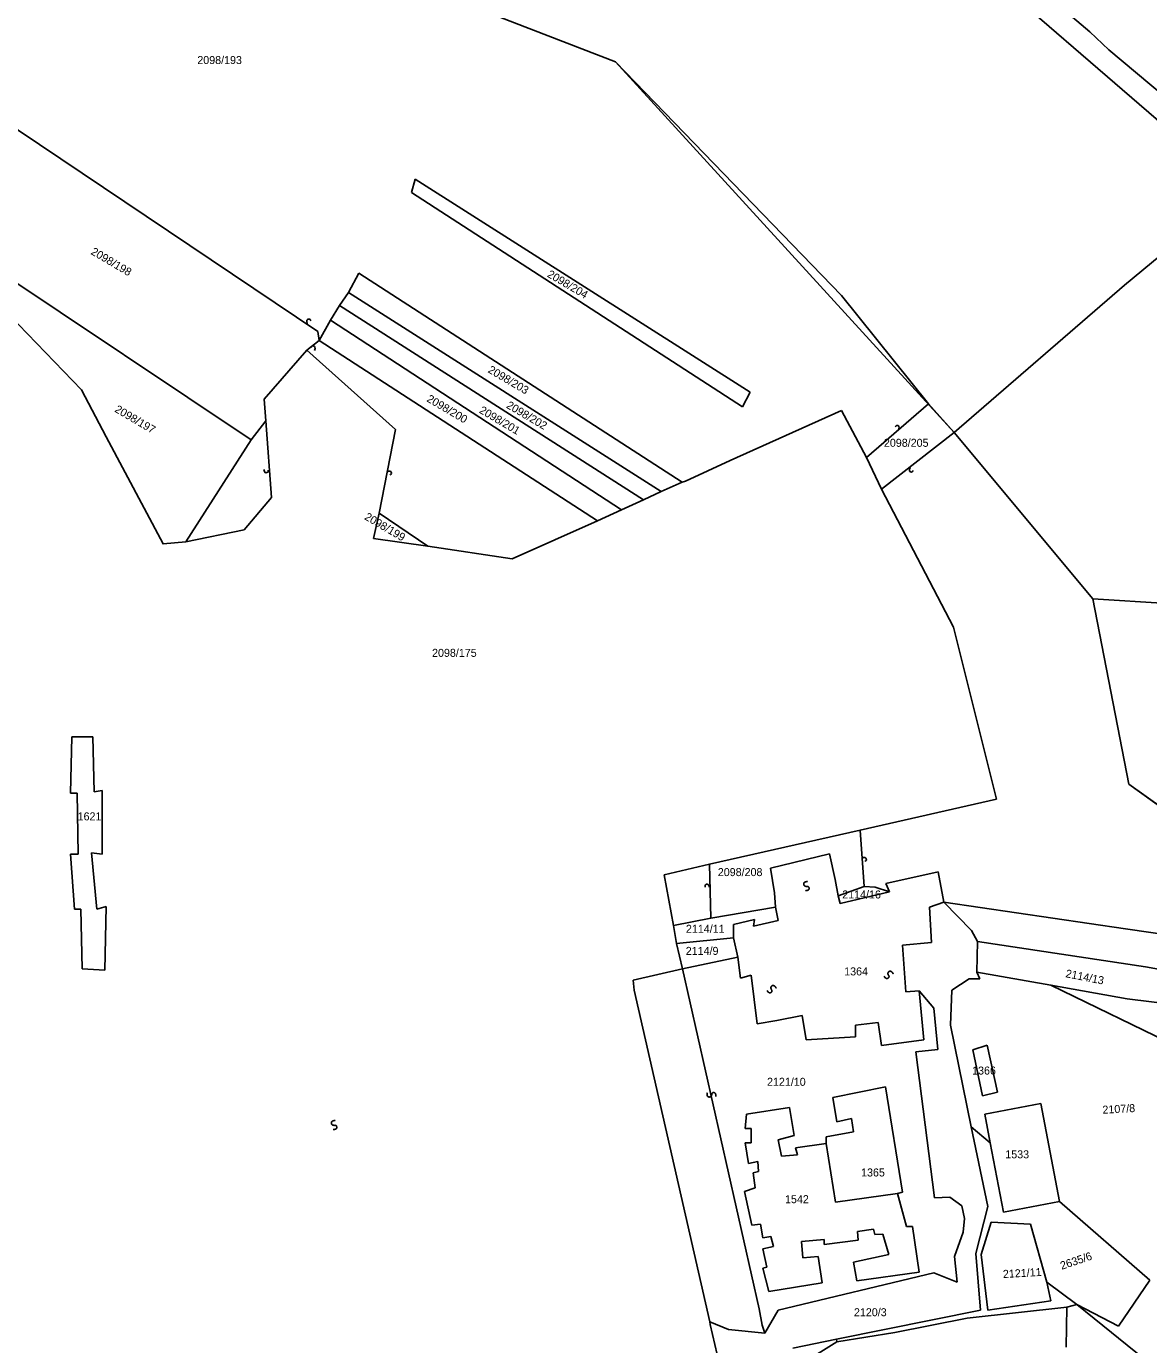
# Model space of a CAD drawing. Extents: x -581999 to -572728, y -1219553 to -1212032.
# Drawn here: x -576356.3 to -576075.7, y -1215518.2 to -1215188.7 of the extents above; entities that cross this region are included whole.
import ezdxf

# ---------------------------------------------------------------- set-up
doc = ezdxf.new("R2010")
doc.units = 0
for name, color, linetype in [('Vrstva 1', 7, 'Continuous'), ('Vrstva 2', 7, 'Continuous'), ('Vrstva 4', 7, 'Continuous'), ('Vrstva 6', 7, 'Continuous'), ('Vrstva 63', 7, 'Continuous')]:
    doc.layers.add(name, color=color, linetype=linetype)

msp = doc.modelspace()

# ---------------------------------------------------------------- linework, layer by layer
at = {"layer": 'Vrstva 1'}
for p, q in [((-576208.973, -1215197.595), (-576330.235, -1215150.653)), ((-576113.551, -1215170.435), (-576090.379, -1215190.087)), ((-576090.379, -1215190.087), (-576085.645, -1215194.599)), ((-576085.645, -1215194.599), (-576054.865, -1215220.401)), ((-576152.512, -1215255.97), (-576208.973, -1215197.595)), ((-576371.297, -1215206.02), (-576283.398, -1215264.997)), ((-576259.98, -1215230.243), (-576259.018, -1215226.933)), ((-576259.018, -1215226.933), (-576175.289, -1215280.193)), ((-576053.118, -1215229.67), (-576081.701, -1215253.436)), ((-576300.08, -1215292.079), (-576389.262, -1215232.5)), ((-576177.214, -1215283.804), (-576259.98, -1215230.243)), ((-576275.699, -1215255.218), (-576273.133, -1215250.403)), ((-576273.133, -1215250.403), (-576192.295, -1215302.684)), ((-576277.945, -1215258.528), (-576275.699, -1215255.218)), ((-576275.699, -1215255.218), (-576197.6, -1215304.992)), ((-576130.698, -1215283.052), (-576152.512, -1215255.97)), ((-576280.191, -1215262.139), (-576277.945, -1215258.528)), ((-576277.945, -1215258.528), (-576202.003, -1215307.099)), ((-576283.078, -1215267.254), (-576280.191, -1215262.139)), ((-576280.191, -1215262.139), (-576207.508, -1215309.607)), ((-576283.078, -1215267.254), (-576283.398, -1215264.997)), ((-576286.107, -1215269.695), (-576283.078, -1215267.254)), ((-576283.078, -1215267.254), (-576213.513, -1215312.316)), ((-576286.107, -1215269.695), (-576296.803, -1215281.924)), ((-576264.007, -1215289.466), (-576286.107, -1215269.695)), ((-576296.803, -1215281.924), (-576296.362, -1215287.291)), ((-576175.289, -1215280.193), (-576177.214, -1215283.804)), ((-576152.455, -1215284.762), (-576180.287, -1215297.269)), ((-576146.266, -1215296.456), (-576130.698, -1215283.052)), ((-576124.282, -1215290.273), (-576130.698, -1215283.052)), ((-576300.08, -1215292.079), (-576296.362, -1215287.291)), ((-576296.362, -1215287.291), (-576294.964, -1215306.502)), ((-576316.388, -1215317.565), (-576300.08, -1215292.079)), ((-576268.035, -1215310.426), (-576264.007, -1215289.466)), ((-576089.635, -1215331.798), (-576124.282, -1215290.273)), ((-576180.287, -1215297.269), (-576191.497, -1215302.429)), ((-576197.6, -1215304.992), (-576202.003, -1215307.099)), ((-576192.295, -1215302.684), (-576197.6, -1215304.992)), ((-576191.497, -1215302.429), (-576192.295, -1215302.684)), ((-576202.003, -1215307.099), (-576207.508, -1215309.607)), ((-576269.441, -1215316.763), (-576268.035, -1215310.426)), ((-576268.035, -1215310.426), (-576255.929, -1215318.63)), ((-576207.508, -1215309.607), (-576213.513, -1215312.316)), ((-576213.513, -1215312.316), (-576234.823, -1215321.85)), ((-576255.929, -1215318.63), (-576269.441, -1215316.763)), ((-576234.823, -1215321.85), (-576255.929, -1215318.63)), ((-576071.029, -1215333.002), (-576089.635, -1215331.798)), ((-576089.635, -1215331.798), (-576080.653, -1215378.138)), ((-576345.263, -1215380.366), (-576344.931, -1215366.33)), ((-576344.931, -1215366.33), (-576339.61, -1215366.33)), ((-576339.61, -1215366.33), (-576339.278, -1215380.054)), ((-576343.6, -1215380.366), (-576345.263, -1215380.366)), ((-576343.268, -1215395.649), (-576343.6, -1215380.366)), ((-576339.278, -1215380.054), (-576337.283, -1215379.742)), ((-576337.283, -1215379.742), (-576337.283, -1215395.649)), ((-576080.653, -1215378.138), (-576063.971, -1215390.174)), ((-576146.842, -1215403.761), (-576147.824, -1215389.65)), ((-576344.266, -1215409.372), (-576345.263, -1215395.649)), ((-576345.263, -1215395.649), (-576343.268, -1215395.649)), ((-576337.283, -1215395.649), (-576339.943, -1215395.337)), ((-576339.943, -1215395.337), (-576338.613, -1215409.372)), ((-576170.202, -1215399.134), (-576155.455, -1215395.556)), ((-576155.455, -1215395.556), (-576154.028, -1215401.997)), ((-576185.124, -1215411.638), (-576185.451, -1215398.182)), ((-576128.338, -1215400.088), (-576141.421, -1215402.951)), ((-576126.856, -1215407.621), (-576128.338, -1215400.088)), ((-576140.469, -1215405.099), (-576144.037, -1215403.906)), ((-576141.421, -1215402.951), (-576140.469, -1215405.099)), ((-576140.469, -1215405.099), (-576152.838, -1215407.961)), ((-576130.479, -1215408.916), (-576126.856, -1215407.621)), ((-576126.856, -1215407.621), (-576081.467, -1215414.311)), ((-576342.603, -1215409.372), (-576344.266, -1215409.372)), ((-576342.27, -1215424.344), (-576342.603, -1215409.372)), ((-576338.613, -1215409.372), (-576336.285, -1215408.749)), ((-576336.285, -1215408.749), (-576336.618, -1215424.656)), ((-576130.003, -1215417.743), (-576130.479, -1215408.916)), ((-576179.479, -1215413.21), (-576174.246, -1215412.017)), ((-576174.246, -1215412.017), (-576174.484, -1215413.687)), ((-576174.484, -1215413.687), (-576168.299, -1215412.256)), ((-576193.75, -1215417.982), (-576179.479, -1215416.55)), ((-576081.467, -1215414.311), (-576064.004, -1215416.857)), ((-576137.188, -1215418.392), (-576130.003, -1215417.743)), ((-576137.188, -1215418.392), (-576136.357, -1215430.088)), ((-576192.221, -1215424.318), (-576178.421, -1215421.355)), ((-576178.421, -1215421.355), (-576177.756, -1215426.657)), ((-576336.618, -1215424.656), (-576342.27, -1215424.344)), ((-576192.221, -1215424.318), (-576204.524, -1215427.125)), ((-576204.524, -1215427.125), (-576204.273, -1215429.646)), ((-576177.756, -1215426.657), (-576175.096, -1215425.878)), ((-576175.096, -1215425.878), (-576173.599, -1215438.042)), ((-576124.885, -1215429.62), (-576120.562, -1215426.813)), ((-576120.562, -1215426.813), (-576117.902, -1215426.813)), ((-576117.902, -1215426.813), (-576118.609, -1215425.172)), ((-576100.148, -1215428.399), (-576118.609, -1215425.172)), ((-576133.032, -1215429.776), (-576136.357, -1215430.088)), ((-576131.868, -1215442.096), (-576133.032, -1215429.776)), ((-576133.032, -1215429.776), (-576129.374, -1215434.143)), ((-576125.217, -1215438.354), (-576124.885, -1215429.62)), ((-576043.47, -1215455.935), (-576100.148, -1215428.399)), ((-576100.148, -1215428.399), (-576081.078, -1215431.776)), ((-576081.078, -1215431.776), (-576050.082, -1215435.636)), ((-576173.599, -1215438.042), (-576168.612, -1215437.262)), ((-576168.612, -1215437.262), (-576162.294, -1215436.014)), ((-576162.294, -1215436.014), (-576161.296, -1215442.096)), ((-576129.374, -1215434.143), (-576128.376, -1215444.436)), ((-576148.993, -1215438.354), (-576143.34, -1215437.73)), ((-576148.993, -1215441.317), (-576148.993, -1215438.354)), ((-576143.34, -1215437.73), (-576142.508, -1215443.5)), ((-576120.063, -1215463.773), (-576125.217, -1215438.354)), ((-576161.296, -1215442.096), (-576148.993, -1215441.317)), ((-576142.508, -1215443.5), (-576131.868, -1215442.096)), ((-576116.088, -1215443.364), (-576119.608, -1215444.54)), ((-576113.506, -1215455.127), (-576116.088, -1215443.364)), ((-576128.376, -1215444.436), (-576133.863, -1215445.059)), ((-576133.863, -1215445.059), (-576129.208, -1215481.552)), ((-576119.608, -1215444.54), (-576117.261, -1215456.068)), ((-576154.646, -1215456.444), (-576141.511, -1215453.793)), ((-576153.648, -1215462.526), (-576154.646, -1215456.444)), ((-576141.511, -1215453.793), (-576137.188, -1215480.148)), ((-576117.261, -1215456.068), (-576113.506, -1215455.127)), ((-576165.453, -1215458.939), (-576176.26, -1215460.654)), ((-576164.289, -1215465.957), (-576165.453, -1215458.939)), ((-576116.625, -1215460.613), (-576102.659, -1215457.962)), ((-576102.659, -1215457.962), (-576098.003, -1215482.446)), ((-576176.26, -1215460.654), (-576176.592, -1215464.241)), ((-576149.99, -1215461.746), (-576153.648, -1215462.526)), ((-576149.491, -1215465.021), (-576149.99, -1215461.746)), ((-576115.294, -1215467.787), (-576116.625, -1215460.613)), ((-576176.592, -1215464.241), (-576175.096, -1215464.241)), ((-576175.096, -1215464.241), (-576175.096, -1215467.828)), ((-576168.279, -1215467.048), (-576164.289, -1215465.957)), ((-576156.308, -1215466.269), (-576149.491, -1215465.021)), ((-576156.308, -1215467.984), (-576156.308, -1215466.269)), ((-576115.907, -1215483.735), (-576120.063, -1215463.773)), ((-576120.063, -1215463.773), (-576115.294, -1215467.787)), ((-576175.096, -1215467.828), (-576176.592, -1215467.828)), ((-576176.592, -1215467.828), (-576175.761, -1215472.975)), ((-576167.448, -1215471.103), (-576168.279, -1215467.048)), ((-576156.308, -1215467.984), (-576163.956, -1215469.076)), ((-576163.956, -1215469.076), (-576163.457, -1215470.791)), ((-576153.981, -1215482.643), (-576156.308, -1215467.984)), ((-576111.969, -1215485.098), (-576115.294, -1215467.787)), ((-576175.761, -1215472.975), (-576173.433, -1215472.507)), ((-576173.433, -1215472.507), (-576173.267, -1215475.002)), ((-576163.457, -1215470.791), (-576167.448, -1215471.103)), ((-576173.267, -1215475.002), (-576174.597, -1215475.314)), ((-576174.597, -1215475.314), (-576174.098, -1215479.057)), ((-576174.098, -1215479.057), (-576176.758, -1215479.992)), ((-576176.758, -1215479.992), (-576174.929, -1215488.414)), ((-576138.518, -1215480.46), (-576153.981, -1215482.643)), ((-576137.188, -1215480.148), (-576138.518, -1215480.46)), ((-576136.191, -1215488.726), (-576138.518, -1215480.46)), ((-576129.208, -1215481.552), (-576125.384, -1215481.396)), ((-576125.384, -1215481.396), (-576122.391, -1215483.579)), ((-576098.003, -1215482.446), (-576111.969, -1215485.098)), ((-576098.003, -1215482.446), (-576075.392, -1215502.096)), ((-576122.391, -1215483.579), (-576121.726, -1215486.698)), ((-576121.726, -1215486.698), (-576122.058, -1215490.129)), ((-576118.899, -1215495.431), (-576115.907, -1215483.735)), ((-576174.929, -1215488.414), (-576172.768, -1215488.102)), ((-576172.768, -1215488.102), (-576172.103, -1215491.533)), ((-576148.494, -1215489.973), (-576144.504, -1215489.349)), ((-576148.328, -1215492.156), (-576148.494, -1215489.973)), ((-576144.504, -1215489.349), (-576144.171, -1215490.753)), ((-576134.694, -1215488.726), (-576136.191, -1215488.726)), ((-576133.032, -1215500.11), (-576134.694, -1215488.726)), ((-576117.569, -1215495.743), (-576115.075, -1215487.634)), ((-576115.075, -1215487.634), (-576105.266, -1215488.102)), ((-576105.266, -1215488.102), (-576101.109, -1215502.605)), ((-576172.103, -1215491.533), (-576170.108, -1215491.221)), ((-576170.108, -1215491.221), (-576169.443, -1215493.716)), ((-576162.46, -1215492.468), (-576156.807, -1215492.001)), ((-576162.127, -1215496.523), (-576162.46, -1215492.468)), ((-576156.807, -1215492.001), (-576156.807, -1215493.248)), ((-576156.807, -1215493.248), (-576148.328, -1215492.156)), ((-576144.171, -1215490.753), (-576142.176, -1215490.597)), ((-576142.176, -1215490.597), (-576140.68, -1215495.743)), ((-576122.058, -1215490.129), (-576124.22, -1215496.211)), ((-576169.443, -1215493.716), (-576172.103, -1215494.34)), ((-576172.103, -1215494.34), (-576171.105, -1215498.862)), ((-576158.303, -1215496.211), (-576162.127, -1215496.523)), ((-576157.306, -1215502.761), (-576158.303, -1215496.211)), ((-576140.68, -1215495.743), (-576149.491, -1215497.615)), ((-576124.22, -1215496.211), (-576123.555, -1215502.605)), ((-576117.736, -1215509.623), (-576118.899, -1215495.431)), ((-576115.907, -1215509.623), (-576117.569, -1215495.743)), ((-576171.105, -1215498.862), (-576172.103, -1215499.174)), ((-576172.103, -1215499.174), (-576170.607, -1215504.944)), ((-576149.491, -1215497.615), (-576148.66, -1215502.293)), ((-576170.607, -1215504.944), (-576157.306, -1215502.761)), ((-576129.374, -1215500.266), (-576168.279, -1215509.623)), ((-576148.66, -1215502.293), (-576133.032, -1215500.11)), ((-576123.555, -1215502.605), (-576129.374, -1215500.266)), ((-576101.109, -1215502.605), (-576100.112, -1215507.284)), ((-576101.109, -1215502.605), (-576093.68, -1215508.178)), ((-576083.206, -1215513.636), (-576075.392, -1215502.096)), ((-576168.279, -1215509.623), (-576171.604, -1215515.393)), ((-576121.036, -1215511.621), (-576096.122, -1215508.843)), ((-576100.112, -1215507.284), (-576115.907, -1215509.623)), ((-576096.276, -1215518.921), (-576096.122, -1215508.843)), ((-576093.68, -1215508.178), (-576096.122, -1215508.843)), ((-576093.68, -1215508.178), (-576083.206, -1215513.636)), ((-576093.68, -1215508.178), (-576074.56, -1215523.617)), ((-576180.749, -1215514.457), (-576185.404, -1215512.586)), ((-576181.662, -1215528.83), (-576185.32, -1215513.235)), ((-576171.604, -1215515.393), (-576180.749, -1215514.457)), ((-576153.648, -1215517.576), (-576153.758, -1215516.923))]:
    msp.add_line(p, q, dxfattribs=at)
for points in [[(-576140.03, -1215154.568), (-576053.118, -1215229.67), (-576021.011, -1215257.24)], [(-576342.504, -1215279.62), (-576369.58, -1215251.556)], [(-576081.701, -1215253.436), (-576124.282, -1215290.273), (-576142.446, -1215304.453)], [(-576342.504, -1215279.62), (-576336.293, -1215291.325), (-576322.1, -1215318.117), (-576316.388, -1215317.565)], [(-576152.455, -1215284.762), (-576146.266, -1215296.456)], [(-576146.266, -1215296.456), (-576142.446, -1215304.453)], [(-576142.446, -1215304.453), (-576124.486, -1215338.902), (-576113.734, -1215381.889)], [(-576316.388, -1215317.565), (-576301.846, -1215314.536), (-576294.964, -1215306.502)], [(-576196.843, -1215400.804), (-576185.451, -1215398.182), (-576147.824, -1215389.65), (-576113.734, -1215381.889)], [(-576196.843, -1215400.804), (-576194.464, -1215413.449), (-576193.75, -1215417.982), (-576192.221, -1215424.318)], [(-576168.299, -1215412.256), (-576169.013, -1215408.916), (-576169.251, -1215405.337), (-576170.202, -1215399.134)], [(-576152.838, -1215407.961), (-576153.314, -1215406.053), (-576154.028, -1215401.997)], [(-576144.037, -1215403.906), (-576146.842, -1215403.761), (-576153.314, -1215406.053)], [(-576126.856, -1215407.621), (-576119.989, -1215414.747), (-576118.517, -1215417.512)], [(-576169.013, -1215408.916), (-576185.124, -1215411.638), (-576194.464, -1215413.449)], [(-576178.421, -1215421.355), (-576179.479, -1215416.55), (-576179.479, -1215413.21)], [(-576118.517, -1215417.512), (-576118.609, -1215425.172)], [(-576118.517, -1215417.512), (-576076.468, -1215423.831), (-576055.159, -1215427.605), (-576053.174, -1215427.525), (-576046.441, -1215427.95), (-576039.544, -1215429.513), (-576032.686, -1215434.138), (-576028.015, -1215438.52)], [(-576185.32, -1215513.235), (-576185.404, -1215512.586), (-576204.273, -1215429.646)], [(-576164.621, -1215519.136), (-576153.758, -1215516.923), (-576117.736, -1215509.623)], [(-576169.78, -1215527.639), (-576153.648, -1215517.576), (-576139.183, -1215515.237), (-576121.036, -1215511.621)]]:
    msp.add_lwpolyline(points, dxfattribs=at)
at = {"layer": 'Vrstva 4'}
for p, q in [((-576173.059, -1215509.326), (-576192.221, -1215424.318)), ((-576172.295, -1215513.382), (-576171.604, -1215515.393))]:
    msp.add_line(p, q, dxfattribs=at)
msp.add_lwpolyline([(-576173.059, -1215509.326), (-576172.295, -1215513.382)], dxfattribs=at)
at = {"layer": 'Vrstva 6'}
for points, degree in [([(-576286.054, -1215262.96), (-576286.337, -1215262.153), (-576285.675, -1215261.78), (-576285.313, -1215261.953), (-576285.221, -1215262.21), (-576285.165, -1215262.316)], 3), ([(-576284.239, -1215269.733), (-576283.888, -1215268.954), (-576284.516, -1215268.526), (-576284.892, -1215268.667), (-576285.006, -1215268.915), (-576285.071, -1215269.016)], 3), ([(-576138.231, -1215289.587), (-576137.88, -1215288.808), (-576138.508, -1215288.38), (-576138.884, -1215288.521), (-576138.998, -1215288.769), (-576139.063, -1215288.87)], 3), ([(-576296.904, -1215299.477), (-576296.775, -1215300.322), (-576296.016, -1215300.341), (-576295.777, -1215300.018), (-576295.815, -1215299.748), (-576295.816, -1215299.628)], 3), ([(-576266.16, -1215300.138), (-576265.43, -1215299.692), (-576264.927, -1215300.262), (-576265.021, -1215300.652), (-576265.253, -1215300.796), (-576265.345, -1215300.873)], 3), ([(-576135.279, -1215298.981), (-576135.708, -1215299.719), (-576135.128, -1215300.21), (-576134.739, -1215300.109), (-576134.6, -1215299.874), (-576134.525, -1215299.78)], 3), ([(-576147.405, -1215396.732), (-576146.675, -1215396.286), (-576146.172, -1215396.856), (-576146.266, -1215397.246), (-576146.498, -1215397.39), (-576146.59, -1215397.467)], 3), ([(-576185.448, -1215403.886), (-576185.689, -1215403.066), (-576186.445, -1215403.151), (-576186.638, -1215403.503), (-576186.562, -1215403.766), (-576186.546, -1215403.885)], 3), ([(-576161.464, -1215404.784), (-576160.613, -1215404.695), (-576160.561, -1215403.937), (-576160.877, -1215403.681), (-576161.293, -1215403.726), (-576161.625, -1215403.644), (-576161.842, -1215403.436), (-576161.933, -1215403.224), (-576161.934, -1215402.955), (-576161.731, -1215402.65), (-576161.143, -1215402.48), (-576160.963, -1215402.513)], 2), ([(-576141.817, -1215426.169), (-576141.337, -1215426.876), (-576140.643, -1215426.565), (-576140.566, -1215426.165), (-576140.802, -1215425.82), (-576140.887, -1215425.488), (-576140.805, -1215425.198), (-576140.661, -1215425.018), (-576140.425, -1215424.89), (-576140.06, -1215424.926), (-576139.633, -1215425.365), (-576139.578, -1215425.538)], 2), ([(-576171.074, -1215429.748), (-576170.594, -1215430.455), (-576169.9, -1215430.144), (-576169.823, -1215429.744), (-576170.059, -1215429.399), (-576170.144, -1215429.067), (-576170.062, -1215428.777), (-576169.918, -1215428.597), (-576169.682, -1215428.469), (-576169.317, -1215428.505), (-576168.89, -1215428.944), (-576168.835, -1215429.117)], 2), ([(-576183.931, -1215456.243), (-576183.836, -1215455.392), (-576184.566, -1215455.18), (-576184.883, -1215455.434), (-576184.928, -1215455.85), (-576185.079, -1215456.157), (-576185.328, -1215456.324), (-576185.555, -1215456.368), (-576185.818, -1215456.312), (-576186.073, -1215456.048), (-576186.113, -1215455.438), (-576186.043, -1215455.269)], 2), ([(-576279.547, -1215464.508), (-576278.696, -1215464.419), (-576278.644, -1215463.661), (-576278.96, -1215463.405), (-576279.376, -1215463.45), (-576279.708, -1215463.368), (-576279.925, -1215463.16), (-576280.016, -1215462.948), (-576280.017, -1215462.679), (-576279.814, -1215462.374), (-576279.226, -1215462.204), (-576279.046, -1215462.237)], 2)]:
    msp.add_open_spline(points, degree=degree, dxfattribs=at)
at = {"layer": 'Vrstva 63'}
for p, q in [((-576208.973, -1215197.595), (-576330.235, -1215150.653)), ((-576124.282, -1215290.273), (-576208.973, -1215197.595)), ((-576089.635, -1215331.798), (-576124.282, -1215290.273)), ((-576080.653, -1215378.138), (-576089.635, -1215331.798)), ((-576046.006, -1215402.812), (-576080.653, -1215378.138))]:
    msp.add_line(p, q, dxfattribs=at)

# ---------------------------------------------------------------- texts
at = {"layer": 'Vrstva 2'}
for s, p in [('2098/193', (-576313.522, -1215198.149)), ('2098/205', (-576141.873, -1215293.819)), ('2098/175', (-576254.836, -1215346.327)), ('1621', (-576343.444, -1215387.201)), ('2098/208', (-576183.396, -1215401.133)), ('2114/16', (-576152.294, -1215406.724)), ('2114/11', (-576191.37, -1215415.313)), ('2114/9', (-576191.412, -1215420.828)), ('1364', (-576151.805, -1215425.956)), ('1366', (-576119.821, -1215450.741)), ('2121/10', (-576171.096, -1215453.546)), ('1533', (-576111.53, -1215471.68)), ('1365', (-576147.583, -1215476.213)), ('1542', (-576166.596, -1215482.893)), ('2120/3', (-576149.367, -1215511.151))]:
    msp.add_text(s, height=2, dxfattribs=at).set_placement(p)
for s, rotation, p in [('2098/198', 329.47147, (-576340.307, -1215245.576)), ('2098/204', 329.47147, (-576226.224, -1215251.223)), ('2098/203', 329.47147, (-576241.036, -1215275.116)), ('2098/200', 329.47147, (-576256.353, -1215282.368)), ('2098/197', 329.47147, (-576334.357, -1215284.972)), ('2098/201', 329.47147, (-576243.212, -1215285.216)), ('2098/202', 329.47147, (-576236.441, -1215283.98)), ('2098/199', 329.47147, (-576271.903, -1215311.86)), ('2114/13', 348.82298, (-576096.571, -1215426.381)), ('2107/8', 3.12761, (-576087.187, -1215460.541)), ('2635/6', 18.64206, (-576097.402, -1215499.541)), ('2121/11', 3.12761, (-576112.067, -1215501.601))]:
    msp.add_text(s, height=2, rotation=rotation, dxfattribs=at).set_placement(p)

doc.saveas('drawing.dxf')
